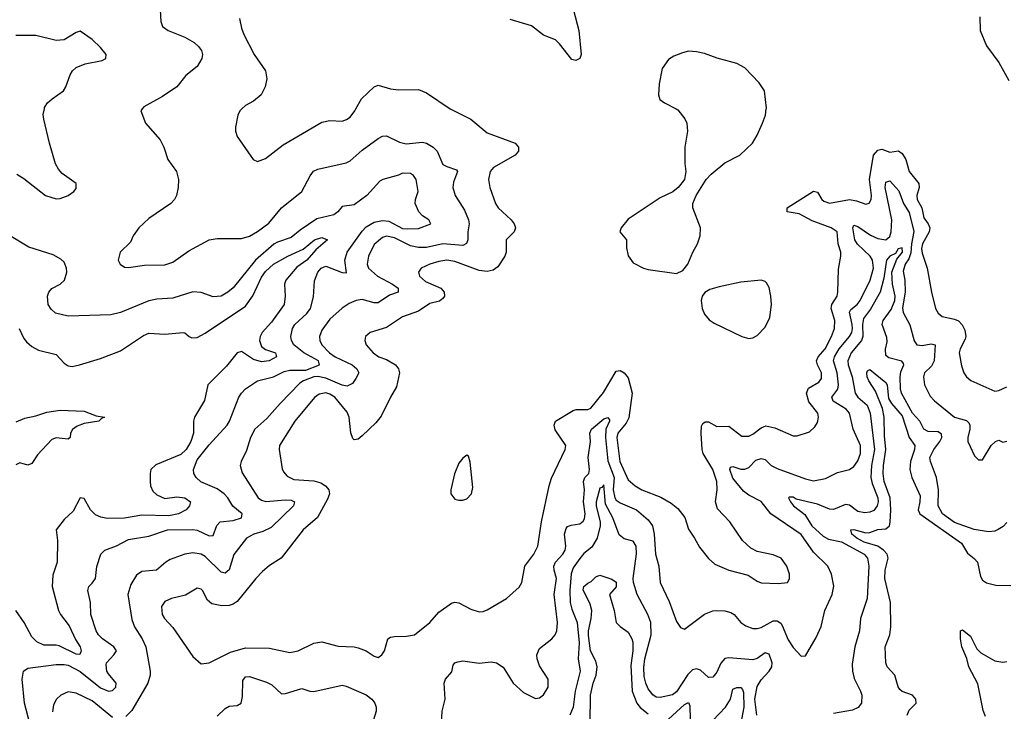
# Model space of a CAD drawing. Header units: inches. Extents: x 1173000 to 1307049, y 522583 to 678455.
# Tile 289 of 617: x 1263470 to 1268358, y 547010 to 550443. Entities that reach past the tile are written whole.
import ezdxf

# ---------------------------------------------------------------- set-up
doc = ezdxf.new("R2010")
doc.units = ezdxf.units.IN
doc.header["$MEASUREMENT"] = 0
doc.layers.add('B2564', color=7, linetype='Continuous')
doc.layers.add('B2565', color=7, linetype='Continuous')

msp = doc.modelspace()

# ---------------------------------------------------------------- linework, layer by layer
at = {"layer": 'B2564', "color": 5}
for points, elevation in [([(1263455.6, 549675.6), (1263490, 549655), (1263597.6, 549570), (1263650, 549553.6), (1263670, 549555), (1263710.6, 549570), (1263739.1, 549590), (1263750, 549605.2), (1263750.6, 549630), (1263680, 549680), (1263661.7, 549701.7), (1263647.8, 549727.8), (1263617.4, 549830), (1263588.8, 549950), (1263586.9, 549973.1), (1263592.1, 550000)], 740), ([(1264078.5, 550000), (1264071, 549990), (1264094.8, 549930), (1264167.3, 549847.3), (1264184.9, 549810), (1264204.4, 549750), (1264248.7, 549690), (1264258, 549650), (1264257, 549610), (1264248.9, 549571.1), (1264238.4, 549550), (1264220.4, 549530), (1264110, 549456.9), (1264060.3, 549410), (1264033, 549370), (1264020.4, 549339.6), (1263968.4, 549290), (1263958.4, 549250), (1263968.2, 549230), (1263990, 549214.9), (1264010, 549212.7), (1264090, 549224), (1264190, 549226), (1264230, 549239.6), (1264310, 549295.3), (1264410, 549350.3), (1264450, 549357.3), (1264570, 549357.5), (1264610, 549368.3), (1264650, 549391.1), (1264706.6, 549433.4), (1264770, 549509.1), (1264869.7, 549590), (1264911.4, 549668.6), (1264928.2, 549691.8), (1264950, 549701.5), (1265090, 549732.2), (1265110, 549743.1), (1265170, 549796.1), (1265250, 549853.1), (1265270, 549865.3), (1265290, 549867.2), (1265355.9, 549835.9), (1265387.8, 549827.8), (1265470, 549834.7), (1265490, 549830.2), (1265521.5, 549810), (1265542.4, 549790), (1265570, 549725.2), (1265590, 549713.7), (1265637.6, 549697.6), (1265642.6, 549690), (1265623.3, 549636.7), (1265620.4, 549610), (1265631.1, 549571.1), (1265678.4, 549498.4), (1265698.5, 549450), (1265701.2, 549430), (1265694.2, 549390), (1265693.7, 549350), (1265687.3, 549332.7), (1265670, 549321.5), (1265570, 549329.9), (1265490, 549311.8), (1265450, 549311.6), (1265410, 549319.9), (1265330, 549360.1), (1265291, 549369), (1265270, 549361.2), (1265230, 549327.1), (1265201, 549270), (1265195.4, 549230), (1265202, 549210), (1265246.2, 549170), (1265320.7, 549130), (1265347.9, 549110), (1265348.5, 549090), (1265305, 549075), (1265250, 549037.3), (1265230, 549036.9), (1265170, 549053.6), (1265140.5, 549050), (1265105, 549035), (1265070, 549010.8), (1265010, 548956.4), (1264970, 548902), (1264957.5, 548870), (1264959.3, 548850), (1264969.3, 548830), (1265007.2, 548790), (1265035.5, 548770), (1265119.4, 548730), (1265143.2, 548710), (1265152.9, 548690), (1265138.2, 548661.8), (1265122.1, 548637.9), (1265096, 548624), (1265070, 548628.4), (1264990, 548663.7), (1264950, 548672.4), (1264930, 548669.9), (1264878.4, 548650), (1264861.1, 548638.9), (1264762.3, 548537.7), (1264697, 548463), (1264637.6, 548410), (1264616, 548370), (1264595.9, 548304.1), (1264569.2, 548250), (1264564.4, 548230), (1264573.7, 548193.7), (1264654, 548070), (1264670, 548057.8), (1264692.2, 548052.2), (1264790, 548060.5), (1264817.8, 548057.8), (1264834.3, 548050), (1264828.4, 548030), (1264717.7, 547922.3), (1264676.8, 547903.2), (1264631.7, 547890), (1264595.6, 547870), (1264532.3, 547787.7), (1264510, 547712.8), (1264490, 547695), (1264470, 547701.4), (1264390, 547777.8), (1264370, 547789.8), (1264330, 547797.3), (1264290, 547790.5), (1264216.9, 547763.1), (1264194.9, 547750), (1264149.4, 547710.6), (1264076.6, 547703.4), (1264050, 547685.7), (1264021.3, 547638.7), (1264006.3, 547590), (1264026.1, 547466.1), (1264040.2, 547430), (1264077.4, 547370), (1264095.5, 547330), (1264117.3, 547210), (1264116.9, 547190), (1264105.7, 547150), (1264026.4, 547013.6), (1263996.1, 546983.9)], 760), ([(1265607.4, 550000), (1265610, 549998.3), (1265710, 549948.8), (1265790, 549881.1), (1265930, 549830.2), (1265946.7, 549810), (1265946.2, 549790), (1265929, 549770), (1265822, 549710), (1265805, 549690), (1265797.6, 549650), (1265803.2, 549610), (1265831.3, 549530), (1265845.8, 549510), (1265910.2, 549450), (1265924, 549430), (1265930.3, 549410), (1265923.7, 549390), (1265884, 549350), (1265884.4, 549290), (1265878.9, 549270), (1265844, 549216), (1265820.9, 549199.1), (1265790, 549192.5), (1265750, 549198.1), (1265630, 549243.2), (1265590, 549249.9), (1265550, 549243.6), (1265506.4, 549230), (1265463.1, 549210), (1265450.3, 549190), (1265454.9, 549170), (1265484.1, 549144.1), (1265559.6, 549110), (1265576.5, 549090), (1265577.8, 549070), (1265570, 549058.7), (1265553.4, 549046.6), (1265506, 549034), (1265450, 548996.3), (1265370, 548968), (1265290, 548914.6), (1265209.2, 548890.8), (1265186.4, 548870), (1265183.1, 548850), (1265190.4, 548830), (1265224.6, 548790), (1265252, 548770), (1265290, 548756.2), (1265334.9, 548730), (1265350.3, 548710), (1265355.8, 548690), (1265339.8, 548620.2), (1265310, 548569.7), (1265264.5, 548475.5), (1265238.2, 548441.8), (1265170, 548377.2), (1265150, 548361), (1265130, 548357.4), (1265123.8, 548363.8), (1265112.8, 548392.8), (1265105.6, 548470), (1265095.5, 548495.5), (1265034.8, 548570), (1265010, 548584.8), (1264990, 548590.4), (1264956.1, 548583.9), (1264932.9, 548567.1), (1264836.4, 548450), (1264759.7, 548330), (1264757.8, 548310), (1264773.1, 548213.1), (1264778.9, 548198.9), (1264797.2, 548177.2), (1264830, 548160.9), (1264930, 548154.3), (1264964, 548144), (1264987.8, 548130), (1264998.1, 548118.1), (1265003.9, 548110), (1265006.9, 548090), (1264997.3, 548062.7), (1264947.4, 547972.6), (1264876.9, 547910), (1264768.2, 547770), (1264710, 547734.2), (1264675.4, 547704.6), (1264641.8, 547670), (1264550, 547555.8), (1264530, 547541.7), (1264510, 547534.7), (1264473.4, 547533.4), (1264423.8, 547543.8), (1264401.8, 547561.8), (1264376.9, 547610), (1264370, 547616.9), (1264350, 547621.6), (1264292.7, 547587.3), (1264224, 547570), (1264190, 547555.6), (1264173.6, 547530), (1264177.6, 547490), (1264188, 547470), (1264230, 547425.7), (1264330, 547282), (1264370, 547245.7), (1264410, 547251.3), (1264516.1, 547303.9), (1264590, 547324.6), (1264710, 547322.8), (1264810, 547301.8), (1264852, 547310), (1264930, 547348.3), (1264970, 547354.4), (1265050, 547333.2), (1265130, 547329.2), (1265150, 547324.5), (1265189.5, 547309.5), (1265230, 547283.2), (1265250, 547277), (1265267.3, 547290), (1265280.7, 547310), (1265298, 547370), (1265310, 547377.6), (1265330, 547381.7), (1265390, 547383.2), (1265430, 547390.2), (1265505.4, 547450), (1265550, 547502.8), (1265613.9, 547546.1), (1265630, 547552), (1265650, 547548.7), (1265710, 547517), (1265750, 547504.4), (1265770, 547504.9), (1265790, 547514.4), (1265886.6, 547570), (1265950, 547626), (1265961.7, 547650), (1265978, 547730), (1266021.5, 547790), (1266042.2, 547830), (1266060.3, 547950), (1266097.6, 548130), (1266110, 548167.3), (1266177, 548310), (1266180.7, 548330), (1266127.6, 548407.6), (1266123.4, 548430), (1266129.2, 548450), (1266216.8, 548503.2), (1266232.3, 548507.7), (1266290, 548507.6), (1266304.4, 548515.6), (1266367.1, 548592.9), (1266430, 548698.7), (1266450, 548702.3), (1266470.1, 548690.1), (1266490, 548664.9), (1266510.1, 548590), (1266493.6, 548466.4), (1266479.8, 548440.2), (1266438.7, 548390), (1266434, 548370), (1266448.5, 548250), (1266490, 548159.6), (1266525.3, 548130), (1266557.8, 548110), (1266652.5, 548072.5), (1266703.4, 548043.4), (1266736.6, 548016.6), (1266771.8, 547971.8), (1266790, 547913.4), (1266820.3, 547870), (1266844.2, 547824.2), (1266889, 547769), (1266921.1, 547741.1), (1266990, 547710.3), (1267085.8, 547685.8), (1267130, 547655.3), (1267150, 547647.2), (1267234.9, 547645.1), (1267282, 547650), (1267292, 547668), (1267291.3, 547690), (1267278, 547730), (1267250, 547769.7), (1267210, 547787.4), (1267130, 547803.1), (1267099.8, 547819.8), (1267057.8, 547857.8), (1266994.7, 547950), (1266934.3, 548014.3), (1266924.1, 548050), (1266931.9, 548110), (1266930.9, 548150), (1266910, 548210.7), (1266862.7, 548290), (1266857.1, 548310), (1266852.2, 548390), (1266855, 548425), (1266861.5, 548438.5), (1266872.3, 548447.7), (1266890, 548446.2), (1266930, 548423.7), (1266990, 548424.8), (1267055.2, 548375.2), (1267090, 548376.3), (1267110, 548385), (1267150, 548417.3), (1267173.7, 548426.3), (1267217.9, 548417.9), (1267310, 548377.3), (1267330, 548376.9), (1267390, 548397.4), (1267417.8, 548422.2), (1267430, 548444), (1267435, 548470), (1267431.9, 548490), (1267386.7, 548546.7), (1267375.3, 548590), (1267386, 548614), (1267436.2, 548643.8), (1267450, 548662.6), (1267450.8, 548690), (1267430.4, 548730), (1267425.4, 548750), (1267433.9, 548770), (1267468.1, 548810), (1267499.9, 548870), (1267515.3, 548910), (1267516.7, 548950), (1267498.1, 549010), (1267501.1, 549030), (1267527.4, 549070), (1267531.3, 549090), (1267534.9, 549205.1), (1267546.9, 549270), (1267545.7, 549290), (1267532.1, 549330), (1267527.2, 549390), (1267498.3, 549410), (1267404.6, 549444.6), (1267339.7, 549479.7), (1267279.3, 549490), (1267280.5, 549510), (1267410, 549592.7), (1267430, 549587.4), (1267451.4, 549551.4), (1267462.3, 549542.3), (1267490, 549532), (1267590, 549550.1), (1267624.3, 549544.3), (1267670, 549528), (1267687.4, 549532.6), (1267697.4, 549550), (1267698.8, 549570), (1267688.5, 549650), (1267709.1, 549770.9), (1267730, 549795.3), (1267750, 549800.2), (1267790, 549785), (1267832.7, 549792.7), (1267850, 549778.2), (1267869.1, 549750), (1267885.3, 549690), (1267934.1, 549630), (1267935.6, 549610), (1267922.9, 549570), (1267925.4, 549550), (1267948, 549510), (1267958.9, 549458.9), (1267979.4, 549430), (1267987.7, 549410), (1267984.6, 549390), (1267951, 549330), (1267947.4, 549307.4), (1267950, 549283.8), (1267975.2, 549210), (1267996.2, 549090), (1268016.9, 549010), (1268030, 548987), (1268050, 548969.1), (1268110, 548956.8), (1268130, 548948.1), (1268149, 548929), (1268162.1, 548902.1), (1268165.9, 548870), (1268163.1, 548856.9), (1268138, 548810), (1268133.6, 548790), (1268144.4, 548724.4), (1268157, 548690), (1268170.4, 548670), (1268192.2, 548652.2), (1268310, 548599.6), (1268330, 548603.1), (1268370, 548620.3)], 780), ([(1264572.2, 550000), (1264562, 549990), (1264552, 549970), (1264541.3, 549910), (1264541.3, 549890), (1264550, 549862.8), (1264628.7, 549748.7), (1264650, 549738.8), (1264690, 549753.4), (1264777.6, 549822.4), (1264970, 549934.7), (1265010, 549942.6), (1265070, 549940.2), (1265092.8, 549947.2), (1265110, 549959.6), (1265133.5, 549990), (1265139.1, 550000)], 780), ([(1266729.1, 550000), (1266736.3, 549996.3), (1266771.7, 549951.7), (1266782, 549930), (1266784.9, 549890), (1266771.7, 549810), (1266772, 549730), (1266777.1, 549690), (1266770.6, 549650), (1266738, 549610), (1266711.5, 549588.5), (1266650, 549559.7), (1266490, 549453), (1266454.9, 549410), (1266448.4, 549390), (1266482, 549350), (1266482.4, 549310), (1266490.4, 549270.4), (1266515.8, 549235.8), (1266566, 549210), (1266590, 549203.1), (1266730, 549183.8), (1266761, 549199), (1266787, 549230), (1266811.8, 549290), (1266834.7, 549330), (1266848.3, 549370), (1266848.7, 549410), (1266811.1, 549510), (1266811.2, 549530), (1266828.3, 549570), (1266878.3, 549650), (1266902.9, 549677.1), (1266970, 549732.2), (1267044.5, 549770), (1267107.6, 549830), (1267131.6, 549870), (1267157, 549930), (1267172.3, 549970), (1267176.2, 550000)], 820), ([(1263519.5, 546950), (1263494.3, 547050), (1263482.5, 547170), (1263489.1, 547210), (1263510, 547223.5), (1263650, 547243), (1263690, 547243), (1263710, 547238.4), (1263770, 547208.2), (1263870, 547126.9), (1263910, 547109.9), (1263930, 547113.8), (1263947.1, 547130), (1263948.1, 547150), (1263910, 547195.3), (1263902.9, 547210), (1263899.1, 547240.9), (1263900.2, 547250), (1263937.8, 547290), (1263950.1, 547310.1), (1263937, 547330), (1263880.2, 547370), (1263860.2, 547390), (1263849.2, 547410), (1263823.5, 547490), (1263821.2, 547550), (1263808.1, 547610), (1263813.4, 547630), (1263830, 547645.4), (1263845.4, 547670), (1263851.8, 547728.2), (1263871.8, 547790), (1263893, 547810), (1263950, 547831.7), (1264010, 547863.2), (1264110, 547880.2), (1264202.8, 547910), (1264330, 547912.9), (1264350, 547909), (1264410, 547880.9), (1264430, 547882.2), (1264448.3, 547931.7), (1264465.3, 547950), (1264530, 547956.7), (1264571.5, 547970), (1264574.2, 547990), (1264528.3, 548028.3), (1264503.3, 548070), (1264485.3, 548090), (1264450, 548114.5), (1264368.9, 548148.9), (1264345.4, 548170), (1264334.5, 548190), (1264332.7, 548210), (1264350, 548257.6), (1264410, 548332.9), (1264499.7, 548430), (1264512, 548450), (1264558, 548570), (1264570.3, 548590), (1264590.3, 548610), (1264650, 548650.5), (1264729.3, 548670.7), (1264782.5, 548697.5), (1264810, 548702.8), (1264890, 548702.7), (1264958.6, 548730), (1264952.4, 548750), (1264880.1, 548790), (1264831.4, 548830), (1264819.5, 548850), (1264816.4, 548870), (1264824.5, 548910), (1264836.3, 548930), (1264895.5, 548984.5), (1264913.9, 549010), (1264927.5, 549067.5), (1264932.6, 549147.4), (1264950.2, 549189.8), (1264966.7, 549210), (1264990, 549220.3), (1265070, 549187.8), (1265092.6, 549187.4), (1265084.4, 549250), (1265094.8, 549290), (1265170, 549393.5), (1265190, 549414.3), (1265230, 549438.7), (1265270, 549446.2), (1265303, 549443), (1265370, 549407.3), (1265395.7, 549404.3), (1265450, 549406.4), (1265510.5, 549430), (1265500.9, 549450), (1265469.6, 549469.6), (1265451.1, 549490), (1265432.8, 549530), (1265434, 549550), (1265447.8, 549590), (1265438.7, 549650), (1265424.7, 549670), (1265410, 549680.4), (1265370, 549681.6), (1265350, 549671), (1265272.3, 549650), (1265258.3, 549641.7), (1265193.8, 549570), (1265130, 549524.6), (1265070, 549515.3), (1265049.8, 549490), (1265030, 549474.4), (1264945.3, 549454.7), (1264861.8, 549398.2), (1264817.9, 549362.1), (1264750, 549339.6), (1264731.5, 549328.5), (1264640.2, 549250), (1264530, 549112.8), (1264502.4, 549090), (1264470, 549071.5), (1264430, 549068), (1264370, 549089.1), (1264330, 549092.9), (1264230, 549060.6), (1264150, 549056.3), (1264110, 549047.8), (1263969.5, 548990), (1263922, 548978), (1263710, 548971), (1263647.2, 548987.2), (1263625.6, 549005.6), (1263611.5, 549030), (1263608, 549070), (1263614.3, 549090), (1263630, 549108.2), (1263670.1, 549129.9), (1263691.3, 549150), (1263704.2, 549190), (1263702.8, 549210), (1263690, 549239.3), (1263674.5, 549254.5), (1263636.4, 549276.4), (1263514.3, 549314.3), (1263410, 549377.3)], 740), ([(1265564.1, 546950), (1265567.7, 547010), (1265581.2, 547070), (1265576.4, 547150), (1265584.2, 547170), (1265614.3, 547205.7), (1265621.8, 547238.2), (1265629.6, 547250), (1265644.6, 547255.4), (1265670, 547259.7), (1265750, 547248.7), (1265810, 547255.2), (1265837.3, 547250), (1265869.2, 547229.2), (1265918.9, 547150), (1265970, 547102.6), (1266030, 547074), (1266050, 547077.6), (1266070, 547092), (1266093.5, 547130), (1266093.5, 547170), (1266050, 547235.1), (1266037.8, 547270), (1266036.8, 547290), (1266050, 547322.3), (1266110.8, 547370), (1266127.9, 547390), (1266136, 547410), (1266140.2, 547450), (1266122.8, 547590), (1266134, 547670), (1266122.5, 547710), (1266121.6, 547730), (1266129.6, 547750.4), (1266166.1, 547790), (1266178.2, 547810), (1266181.7, 547830), (1266174.1, 547890), (1266181.8, 547918.2), (1266190, 547927.1), (1266206.6, 547933.4), (1266250, 547941.2), (1266266.9, 547953.1), (1266274.3, 547965.7), (1266276.4, 547990), (1266268.3, 548050), (1266274.1, 548110), (1266268.4, 548150), (1266275.2, 548170), (1266294.5, 548190), (1266298.8, 548210), (1266292.5, 548270), (1266302.8, 548350), (1266300.2, 548390), (1266307.7, 548410), (1266370, 548461.1), (1266390, 548468.4), (1266397.4, 548457.4), (1266398.4, 548450), (1266379.1, 548410), (1266377.3, 548370), (1266390, 548253.2), (1266420.5, 548170), (1266416.3, 548110), (1266423.4, 548070), (1266430, 548058.3), (1266450, 548044.1), (1266532, 548010), (1266590, 547959.8), (1266611.2, 547931.2), (1266619.9, 547890), (1266625.7, 547790), (1266642.3, 547730), (1266649.2, 547650), (1266694.6, 547554.6), (1266730, 547456.3), (1266750, 547425.5), (1266770, 547418.4), (1266870, 547492.2), (1266910, 547508.2), (1266930, 547510.2), (1266970, 547508.4), (1267000.7, 547500.7), (1267016.9, 547490), (1267050.3, 547450), (1267074.8, 547434.8), (1267110, 547421.6), (1267130, 547420.5), (1267150, 547426), (1267210, 547458.9), (1267230, 547459.3), (1267247.5, 547447.5), (1267255.4, 547435.4), (1267284, 547364), (1267310, 547326), (1267350, 547284), (1267370, 547286), (1267424, 547376), (1267449, 547431), (1267467.2, 547510), (1267502.5, 547590), (1267510.7, 547630.7), (1267499.3, 547690), (1267480.9, 547730), (1267410, 547799.5), (1267350, 547887.3), (1267199.2, 547990), (1267150, 548052.2), (1267090, 548083.2), (1267062.8, 548102.8), (1267010, 548167.6), (1266994.5, 548210), (1266998.9, 548221.1), (1267010, 548225.5), (1267050, 548212), (1267070, 548211.6), (1267090, 548220.6), (1267124.1, 548255.9), (1267150, 548265.2), (1267170, 548260.3), (1267200.2, 548230), (1267230, 548215.1), (1267370, 548163.2), (1267410, 548154.5), (1267470, 548166.4), (1267530, 548195.2), (1267590, 548210.2), (1267610, 548224.5), (1267630, 548253.4), (1267643, 548290), (1267643.1, 548330), (1267607.1, 548410), (1267588.5, 548490), (1267572.6, 548510), (1267508.5, 548550), (1267502, 548570), (1267531.1, 548608.9), (1267535.1, 548630), (1267527.6, 548690), (1267509.9, 548749.9), (1267514.8, 548770), (1267537.2, 548810), (1267589.5, 548870), (1267600.6, 548890), (1267604.7, 548910), (1267602.6, 548930), (1267588.9, 548991.1), (1267596.2, 549003.8), (1267627.9, 549030), (1267642, 549050), (1267692.2, 549150), (1267707.5, 549210), (1267703.3, 549250), (1267692.5, 549270), (1267628.7, 549328.7), (1267616.4, 549350), (1267606.4, 549410), (1267610, 549423), (1267630, 549416.8), (1267692.8, 549372.8), (1267730, 549357.3), (1267770, 549350.1), (1267790, 549366.9), (1267796.8, 549390), (1267799.8, 549450), (1267766, 549610), (1267770, 549637.1), (1267790, 549643.1), (1267834.4, 549594.4), (1267857.8, 549530), (1267886.2, 549486.2), (1267908, 549392), (1267896.6, 549330), (1267894.4, 549285.6), (1267883.7, 549256.3), (1267865.7, 549230), (1267855.4, 549195.4), (1267863.6, 549150), (1267865.6, 549090), (1267853.1, 549013.1), (1267855, 548990), (1267889.2, 548929.2), (1267909.6, 548849.6), (1267923.6, 548830), (1267950, 548826.5), (1267994.5, 548834.5), (1268013.7, 548830), (1268009.2, 548750), (1267996.3, 548723.7), (1267962.3, 548690), (1267955.8, 548670), (1267960.9, 548630), (1267990, 548574.6), (1268010.7, 548550.7), (1268110.1, 548470.1), (1268170, 548453.5), (1268181.4, 548441.4), (1268186.7, 548430), (1268186.3, 548410), (1268176, 548370), (1268176.4, 548350), (1268210, 548278), (1268230, 548258), (1268250, 548258), (1268292.7, 548330), (1268314, 548350), (1268330, 548355.3), (1268350, 548346), (1268370, 548350.3)], 760), ([(1263467, 548910), (1263490, 548860.4), (1263503.5, 548843.5), (1263530, 548820.9), (1263562.3, 548802.3), (1263650, 548781.7), (1263690, 548738.3), (1263710, 548724.7), (1263730, 548722.2), (1263766, 548730), (1263870, 548760.9), (1263970, 548800.2), (1264083.8, 548876.2), (1264110, 548886.3), (1264190, 548881.7), (1264282, 548890), (1264290, 548889), (1264310.2, 548870.2), (1264324.1, 548864.1), (1264350, 548866.4), (1264390, 548887.9), (1264590, 549021), (1264627.1, 549072.9), (1264670, 549164.8), (1264690, 549193.9), (1264729.2, 549230), (1264801.4, 549270), (1264876.3, 549303.7), (1264932.8, 549350), (1264970, 549362.4), (1264997.1, 549350), (1264939.5, 549300.5), (1264895.4, 549250), (1264845.9, 549214.1), (1264791.2, 549150), (1264783.6, 549130), (1264787.2, 549070), (1264782, 549030), (1264719.1, 548940.9), (1264673.7, 548890), (1264662.8, 548870), (1264659.7, 548850), (1264670, 548821.5), (1264690, 548806.6), (1264739.6, 548790), (1264744.7, 548770), (1264707.4, 548750), (1264670, 548744), (1264630, 548756.9), (1264570, 548796.3), (1264550, 548788.7), (1264496.2, 548723.8), (1264404.3, 548630), (1264386.4, 548553.6), (1264337.3, 548470), (1264333.1, 548450), (1264333.2, 548390), (1264320.1, 548350), (1264296.4, 548310), (1264270, 548284.7), (1264146, 548234), (1264121.1, 548210), (1264116.6, 548190), (1264116.6, 548150), (1264118.8, 548130), (1264130, 548103), (1264150, 548084.5), (1264190, 548067), (1264250, 548074.2), (1264289.3, 548069.3), (1264317.6, 548050), (1264312, 548030), (1264296, 548010), (1264258.4, 547990), (1264210, 547980.6), (1264075.8, 547984.2), (1263990, 547969.5), (1263906.3, 547966.3), (1263873.1, 547973.1), (1263846.1, 547986.1), (1263821.2, 548010), (1263790, 548066), (1263770, 548069.2), (1263735.9, 548004.1), (1263690, 547962.4), (1263650.4, 547910), (1263657.2, 547857.2), (1263656.1, 547750), (1263633.4, 547686.6), (1263631.5, 547630), (1263661.5, 547510), (1263672, 547490), (1263715, 547435), (1263746.5, 547366.5), (1263770.1, 547330), (1263774.6, 547310), (1263767.7, 547292.3), (1263750, 547293.7), (1263665.5, 547334.5), (1263650, 547339.1), (1263590, 547338.1), (1263555, 547355), (1263530, 547379.7), (1263492.6, 547450), (1263450, 547510.8)], 720), ([(1268370, 547947.7), (1268352.3, 547927.7), (1268327.6, 547912.4), (1268310, 547904.9), (1268279.1, 547900.9), (1268208.3, 547911.7), (1268110, 547946.6), (1268050.1, 547990), (1268030.1, 548030), (1268030.9, 548110), (1268021.7, 548170), (1267991, 548250), (1267987.8, 548270), (1268008.2, 548310), (1268038, 548350), (1268046.9, 548370), (1268046.4, 548386.4), (1268030, 548397), (1267979.2, 548399.2), (1267957.5, 548410), (1267938, 548450), (1267902.4, 548490), (1267847.6, 548590), (1267842.5, 548610), (1267840.2, 548670), (1267844.7, 548695.3), (1267859.1, 548730), (1267857.3, 548737.3), (1267848.2, 548748.2), (1267784.6, 548764.6), (1267770, 548776), (1267767.5, 548807.5), (1267775.8, 548844.2), (1267774.2, 548865.8), (1267751.6, 548930), (1267756.9, 548950), (1267796.1, 549003.9), (1267813.8, 549050), (1267815.9, 549070), (1267803.2, 549130), (1267799.7, 549190), (1267824.8, 549255.2), (1267851.6, 549290), (1267850, 549311.5), (1267830, 549305.3), (1267817.2, 549282.8), (1267788.8, 549270), (1267773.6, 549250), (1267759.9, 549160.1), (1267741.2, 549090), (1267693.7, 549006.3), (1267659.5, 548960.5), (1267653.8, 548930), (1267654.7, 548870), (1267648.8, 548851.2), (1267597.4, 548790), (1267581.1, 548750), (1267583, 548730), (1267602.2, 548670), (1267616.9, 548590), (1267629.9, 548570), (1267676.2, 548530), (1267691.4, 548490), (1267712.5, 548310), (1267698.9, 548230), (1267695.2, 548170), (1267700.9, 548140.9), (1267729.1, 548070), (1267731.4, 548050), (1267726.3, 548030), (1267710, 548007.6), (1267690, 547997.7), (1267665.5, 547994.5), (1267630, 548002), (1267590, 548033.4), (1267570, 548036.4), (1267510, 548012.3), (1267490, 548013.3), (1267430, 548038.5), (1267323.8, 548063.8), (1267310, 548072.5), (1267290, 548073.4), (1267286.9, 548070), (1267295.6, 548050), (1267311.6, 548030), (1267367.2, 547987.2), (1267402.9, 547930), (1267458.7, 547878.7), (1267485.3, 547865.3), (1267550, 547851.2), (1267662, 547790), (1267678.5, 547770), (1267684.6, 547730), (1267676.8, 547570), (1267643.4, 547470), (1267638, 547410), (1267616.3, 547330), (1267603.2, 547243.2), (1267603.7, 547210), (1267612.5, 547172.5), (1267644.2, 547110), (1267649.8, 547090), (1267648, 547050), (1267631.8, 547028.2), (1267604.5, 547015.5), (1267510, 546998.8)], 740), ([(1267875.5, 546990), (1267884.9, 547015.1), (1267919.7, 547050), (1267918.9, 547070), (1267902, 547090), (1267850, 547108.7), (1267838.9, 547118.9), (1267830, 547132), (1267814.2, 547190), (1267775.6, 547230), (1267769.9, 547249.9), (1267766.5, 547330), (1267789.8, 547390), (1267794.6, 547430), (1267792.7, 547550), (1267764.5, 547670), (1267766.6, 547710), (1267781.1, 547770), (1267776.5, 547790), (1267757.4, 547810), (1267729.1, 547829.1), (1267661.3, 547850), (1267625.2, 547870), (1267601, 547890), (1267595.1, 547910), (1267610, 547912.7), (1267670, 547896.2), (1267690, 547898.4), (1267730, 547912.3), (1267770, 547915.2), (1267787.7, 547930), (1267791.3, 547948.7), (1267794.8, 548010), (1267791.2, 548070), (1267762.1, 548150), (1267756, 548190), (1267757.2, 548230), (1267769.4, 548310), (1267762.3, 548377.7), (1267761.6, 548470), (1267752.5, 548512.5), (1267718.9, 548598.9), (1267684.9, 548650), (1267676.5, 548670), (1267674.6, 548690), (1267679.3, 548700.7), (1267690, 548706.2), (1267770, 548642), (1267775.4, 548630), (1267782.6, 548562.6), (1267797.5, 548537.5), (1267850, 548477.3), (1267885.6, 548370), (1267913.2, 548330), (1267911.8, 548310), (1267891.7, 548250), (1267888.8, 548210), (1267898.1, 548170), (1267939.8, 548079.8), (1267939.1, 548050), (1267929.7, 548010), (1267938.1, 547990), (1268144.4, 547844.4), (1268174.5, 547794.5), (1268208.7, 547768.7), (1268224.2, 547750), (1268239.3, 547679.3), (1268250, 547661.3), (1268270, 547647), (1268315.6, 547635.6), (1268390, 547634.4)], 720), ([(1263452.8, 548447.2), (1263495.1, 548464.9), (1263550, 548476.6), (1263604.6, 548495.4), (1263670, 548505.4), (1263790, 548500.5), (1263850, 548477.4), (1263891, 548470), (1263876.3, 548463.7), (1263862, 548450), (1263790, 548438.4), (1263754.4, 548425.6), (1263731.1, 548408.9), (1263722.4, 548390), (1263721, 548370), (1263710, 548360.2), (1263650, 548366.9), (1263630, 548359.2), (1263557.6, 548282.4), (1263530, 548239.9), (1263510, 548231.8), (1263470, 548243.2), (1263450, 548233.2)], 680), ([(1267129.5, 546990), (1267119.1, 547070), (1267130, 547133.4), (1267150, 547165.6), (1267190.6, 547210), (1267202.8, 547230), (1267205.8, 547250), (1267190, 547294.2), (1267170, 547300.6), (1267130, 547271.9), (1267110, 547265.5), (1266990, 547275.1), (1266970, 547272.7), (1266950.3, 547249.7), (1266930, 547204.9), (1266910, 547179), (1266890, 547177.3), (1266850, 547215), (1266830, 547220.9), (1266810, 547216.1), (1266787.3, 547192.7), (1266730, 547106.4), (1266710, 547091.6), (1266650, 547078.9), (1266630, 547080.8), (1266612.5, 547092.5), (1266590, 547122.2), (1266577.7, 547150), (1266570, 547182), (1266567.9, 547227.9), (1266572.8, 547270), (1266604.7, 547390), (1266603.4, 547450), (1266588.3, 547490), (1266534.6, 547590), (1266516.2, 547650), (1266514.8, 547670), (1266531, 547791), (1266530.5, 547830.5), (1266515, 547855), (1266470, 547865.4), (1266445.5, 547885.5), (1266414.1, 547970), (1266378.1, 548038.1), (1266370, 548134), (1266359, 548121), (1266350, 548118.3), (1266331.3, 548050), (1266330.9, 548029.1), (1266351, 547951), (1266352.1, 547930), (1266336.1, 547870), (1266310, 547824.4), (1266270, 547793.2), (1266250, 547767.9), (1266217.7, 547722.3), (1266207, 547693), (1266201.2, 547610), (1266202.7, 547550), (1266210, 547517.7), (1266237.9, 547450), (1266247, 547350), (1266242.1, 547270), (1266252.2, 547210), (1266227.3, 547110), (1266217.9, 547030), (1266201.6, 546990)], 740), ([(1266301.3, 546950), (1266302.6, 547090), (1266316.4, 547150), (1266331.9, 547190), (1266337.3, 547230), (1266330, 547259), (1266303.2, 547310), (1266293, 547387), (1266293.1, 547410), (1266307, 547470), (1266310.5, 547510.5), (1266301.6, 547541.6), (1266267.8, 547612.2), (1266270.6, 547630), (1266290, 547646.8), (1266306.1, 547653.9), (1266330, 547677.8), (1266350, 547686.6), (1266410, 547666.3), (1266430.4, 547650.4), (1266430, 547627.1), (1266397.4, 547590), (1266421, 547510), (1266430.8, 547450.8), (1266450, 547430.2), (1266490, 547402.4), (1266508.7, 547370), (1266513.1, 547353.1), (1266514, 547310), (1266503.1, 547236.9), (1266510.4, 547110), (1266533.6, 547050), (1266550, 547029.6), (1266590, 546996.6)], 720), ([(1268264.9, 546984.9), (1268253.3, 547013.3), (1268227, 547147), (1268181.7, 547230), (1268171.5, 547271.5), (1268146.7, 547330), (1268139.8, 547370), (1268140.7, 547410), (1268150, 547414), (1268190, 547382.3), (1268220.6, 547320.6), (1268240.9, 547300.9), (1268310, 547260.5), (1268350, 547253.7), (1268370, 547257.1)], 680), ([(1264450, 546986.4), (1264490, 547023.5), (1264510, 547035.7), (1264550, 547038.9), (1264569.8, 547050.2), (1264576.3, 547083.7), (1264577.8, 547162.2), (1264590, 547181.6), (1264610, 547182.6), (1264695, 547155), (1264720.7, 547140.7), (1264770, 547097.4), (1264790, 547098), (1264870, 547123.8), (1264910.3, 547110.3), (1264930, 547108.9), (1265070, 547139), (1265090, 547135.3), (1265190, 547092.1), (1265218.5, 547070), (1265233.2, 547050), (1265239.7, 547030), (1265239.7, 547010), (1265213.7, 546930)], 760), ([(1266910, 546964.8), (1266973.4, 547030), (1266999, 547070), (1267010, 547119.6), (1267030, 547127.6), (1267050, 547128.3), (1267058.4, 547118.4), (1267063, 547103), (1267064.6, 547030), (1267053, 546970)], 720), ([(1263930, 546979.8), (1263830, 547062.6), (1263750, 547100.5), (1263710, 547106.6), (1263674.6, 547090), (1263652.2, 547070), (1263637.5, 547042.5), (1263632.2, 547007.8)], 760), ([(1266690, 546971.4), (1266770, 547044.1), (1266790, 547053.4), (1266796.6, 547036.6), (1266797.9, 546970)], 720)]:
    msp.add_lwpolyline(points, dxfattribs=dict(at, elevation=elevation))
at = {"layer": 'B2564', "color": 5, "elevation": 820}
for points in [[(1267150, 549149.6), (1267050, 549140.4), (1266942.8, 549117.2), (1266896.4, 549103.6), (1266870.4, 549089.6), (1266857.3, 549070), (1266853, 549050), (1266857.1, 549010), (1266870, 548980.7), (1266893, 548953), (1266916.7, 548936.7), (1267054, 548870), (1267090, 548860.3), (1267110, 548863.7), (1267130, 548875.8), (1267170, 548917.6), (1267194.4, 548965.6), (1267201.2, 549030), (1267198.9, 549070), (1267190, 549114), (1267177.1, 549137.1), (1267170, 549143.7)], [(1265690, 548282), (1265670, 548266), (1265650, 548241.2), (1265628.2, 548188.2), (1265610.4, 548110), (1265610.5, 548090), (1265630, 548063.8), (1265650, 548057.6), (1265670, 548057.6), (1265690, 548065.3), (1265712.8, 548090), (1265719.1, 548120.9), (1265706.8, 548246.8), (1265697.2, 548277.2)]]:
    msp.add_lwpolyline(points, close=True, dxfattribs=at)
at = {"layer": 'B2565', "color": 5}
for points, elevation in [([(1264167.1, 550492.9), (1264170, 550434), (1264178.8, 550410), (1264206.8, 550390), (1264290, 550356.5), (1264335.8, 550330), (1264358, 550310), (1264371.6, 550290), (1264376.5, 550270), (1264374.3, 550250), (1264350, 550211.5), (1264293.8, 550166.2), (1264250, 550109.5), (1264178.2, 550061.8), (1264086, 550010), (1264078.5, 550000)], 760), ([(1264561.3, 550450), (1264570, 550401), (1264581.7, 550370), (1264633.4, 550270), (1264690.3, 550190), (1264696.9, 550150), (1264688.9, 550110), (1264669.2, 550070.8), (1264630, 550038.9), (1264590, 550017.4), (1264572.2, 550000)], 780), ([(1266218.6, 550490), (1266244.9, 550390), (1266256.3, 550270), (1266250, 550249.8), (1266230, 550241.1), (1266210, 550246.4), (1266150, 550324.2), (1266130, 550343.2), (1266070, 550366.9), (1266010, 550412.1), (1265904.9, 550444.9)], 780), ([(1268237, 550457), (1268237.4, 550390), (1268270, 550314), (1268330, 550230.7), (1268380.7, 550140.7)], 820), ([(1263592.1, 550000), (1263593.4, 550006.6), (1263608.2, 550030), (1263630.2, 550049.8), (1263687.7, 550090), (1263699.3, 550110), (1263719.5, 550170), (1263732, 550190), (1263750, 550206.6), (1263795.1, 550224.9), (1263879.6, 550240.4), (1263897.3, 550250), (1263898.4, 550270), (1263870, 550306), (1263830, 550345.5), (1263770, 550386.4), (1263750, 550379.5), (1263690, 550343.2), (1263650, 550340.2), (1263550, 550365.2), (1263450, 550364.8)], 740), ([(1267176.2, 550000), (1267176.6, 550003.4), (1267166.6, 550090), (1267140.7, 550130), (1267070, 550203.7), (1267030, 550225.6), (1266932.1, 550252.1), (1266870, 550275.8), (1266830, 550283.5), (1266790, 550286.3), (1266760.5, 550279.5), (1266717.5, 550262.5), (1266690, 550245.6), (1266659.5, 550200.5), (1266644.8, 550124.8), (1266641.5, 550070), (1266647.6, 550047.6), (1266670.3, 550030.3), (1266729.1, 550000)], 820), ([(1265139.1, 550000), (1265167.1, 550050), (1265230, 550110.3), (1265250, 550118), (1265310, 550100.3), (1265350, 550094.3), (1265450, 550096.5), (1265490, 550079.6), (1265607.4, 550000)], 780)]:
    msp.add_lwpolyline(points, dxfattribs=dict(at, elevation=elevation))

doc.saveas('drawing.dxf')
